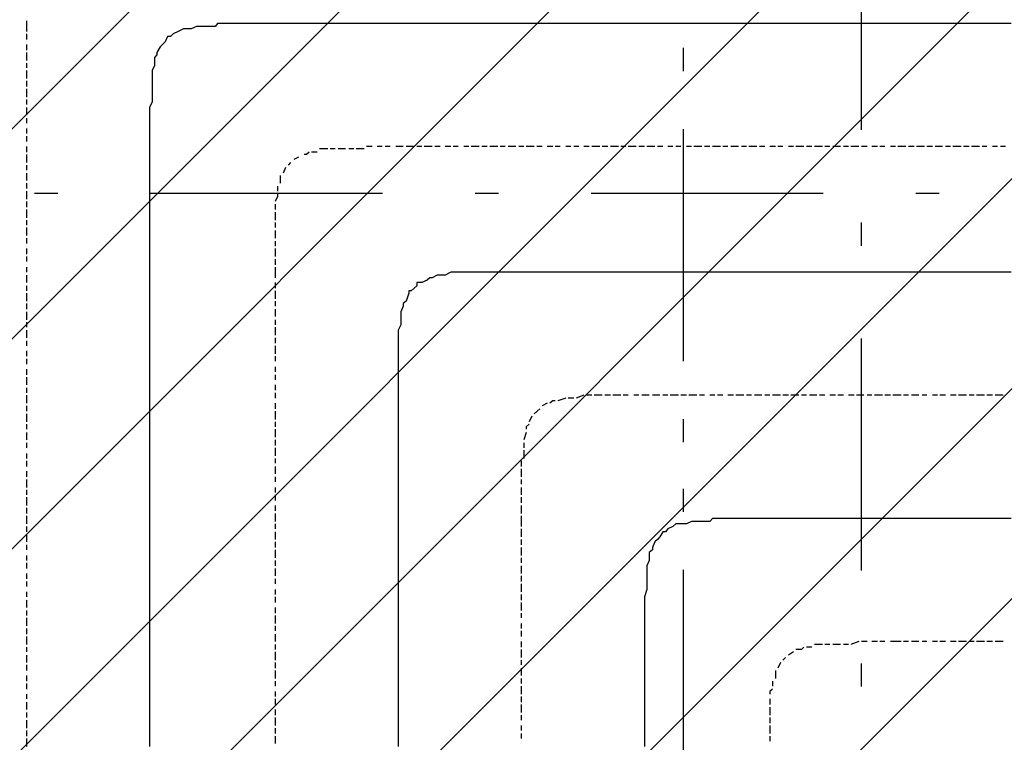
# Model space of a CAD drawing. Extents: x 997 to 109698, y 921 to 94021.
# Tile 574 of 656: x 20625 to 22217, y 55844 to 57012. Entities that reach past the tile are written whole.
import ezdxf

# ---------------------------------------------------------------- set-up
doc = ezdxf.new("R2010")
doc.units = 0
doc.header["$MEASUREMENT"] = 0
for name, color, linetype in [('12', 7, 'CONTINUOUS'), ('28', 7, 'CONTINUOUS'), ('40', 7, 'CONTINUOUS')]:
    doc.layers.add(name, color=color, linetype=linetype)

msp = doc.modelspace()

# ---------------------------------------------------------------- linework, layer by layer
at = {"layer": '12', "color": 1}
for p, q in [((20635.630503, 57009.563401), (20635.630503, 57005.563401)), ((20635.630503, 57005.563401), (20635.630503, 56992.563401)), ((20635.630503, 56988.563401), (20635.630503, 56979.563401)), ((20635.630503, 56971.563401), (20635.630503, 56962.563401)), ((20635.630503, 56958.563401), (20635.630503, 56945.563401)), ((20635.630503, 56941.563401), (20635.630503, 56933.563401)), ((20635.630503, 56929.563401), (20635.630503, 56916.563401)), ((20635.630503, 56912.563401), (20635.630503, 56903.563401)), ((20635.630503, 56899.563401), (20635.630503, 56886.563401)), ((20635.630503, 56882.563401), (20635.630503, 56874.563401)), ((20635.630503, 56869.563401), (20635.630503, 56857.563401)), ((20635.630503, 56852.563401), (20635.630503, 56844.563401)), ((20635.630503, 56835.563401), (20635.630503, 56827.563401)), ((20635.630503, 56823.563401), (20635.630503, 56814.563401)), ((20635.630503, 56806.563401), (20635.630503, 56797.563401)), ((21122.630503, 56802.563401), (21109.630503, 56802.563401)), ((21134.630503, 56802.563401), (21126.630503, 56802.563401)), ((21151.630503, 56802.563401), (21139.630503, 56802.563401)), ((21164.630503, 56802.563401), (21156.630503, 56802.563401)), ((21181.630503, 56802.563401), (21168.630503, 56802.563401)), ((21194.630503, 56806.563401), (21185.630503, 56806.563401)), ((21210.630503, 56806.563401), (21202.630503, 56806.563401)), ((21223.630503, 56806.563401), (21215.630503, 56806.563401)), ((21236.630503, 56806.563401), (21232.630503, 56806.563401)), ((21244.630503, 56806.563401), (21236.630503, 56806.563401)), ((21261.630503, 56806.563401), (21249.630503, 56806.563401)), ((21274.630503, 56806.563401), (21266.630503, 56806.563401)), ((21291.630503, 56806.563401), (21278.630503, 56806.563401)), ((21304.630503, 56806.563401), (21295.630503, 56806.563401)), ((21321.630503, 56806.563401), (21312.630503, 56806.563401)), ((21333.630503, 56806.563401), (21325.630503, 56806.563401)), ((21350.630503, 56806.563401), (21342.630503, 56806.563401)), ((21367.630503, 56806.563401), (21354.630503, 56806.563401)), ((21380.630503, 56806.563401), (21371.630503, 56806.563401)), ((21397.630503, 56806.563401), (21384.630503, 56806.563401)), ((21409.630503, 56806.563401), (21401.630503, 56806.563401)), ((21426.630503, 56806.563401), (21414.630503, 56806.563401)), ((21439.630503, 56806.563401), (21431.630503, 56806.563401)), ((21456.630503, 56806.563401), (21443.630503, 56806.563401)), ((21469.630503, 56806.563401), (21460.630503, 56806.563401)), ((21486.630503, 56806.563401), (21477.630503, 56806.563401)), ((21498.630503, 56806.563401), (21490.630503, 56806.563401)), ((21515.630503, 56806.563401), (21507.630503, 56806.563401)), ((21528.630503, 56806.563401), (21520.630503, 56806.563401)), ((21545.630503, 56806.563401), (21536.630503, 56806.563401)), ((21562.630503, 56806.563401), (21549.630503, 56806.563401)), ((21575.630503, 56806.563401), (21566.630503, 56806.563401)), ((21592.630503, 56806.563401), (21579.630503, 56806.563401)), ((21604.630503, 56806.563401), (21596.630503, 56806.563401)), ((21621.630503, 56806.563401), (21608.630503, 56806.563401)), ((21634.630503, 56806.563401), (21625.630503, 56806.563401)), ((21651.630503, 56806.563401), (21638.630503, 56806.563401)), ((21664.630503, 56806.563401), (21655.630503, 56806.563401)), ((21680.630503, 56806.563401), (21672.630503, 56806.563401)), ((21693.630503, 56806.563401), (21685.630503, 56806.563401)), ((21710.630503, 56806.563401), (21702.630503, 56806.563401)), ((21727.630503, 56806.563401), (21714.630503, 56806.563401)), ((21740.630503, 56806.563401), (21731.630503, 56806.563401)), ((21757.630503, 56806.563401), (21744.630503, 56806.563401)), ((21769.630503, 56806.563401), (21761.630503, 56806.563401)), ((21786.630503, 56806.563401), (21774.630503, 56806.563401)), ((21799.630503, 56806.563401), (21791.630503, 56806.563401)), ((21816.630503, 56806.563401), (21803.630503, 56806.563401)), ((21829.630503, 56806.563401), (21820.630503, 56806.563401)), ((21846.630503, 56806.563401), (21837.630503, 56806.563401)), ((21858.630503, 56806.563401), (21850.630503, 56806.563401)), ((21875.630503, 56806.563401), (21867.630503, 56806.563401)), ((21892.630503, 56806.563401), (21879.630503, 56806.563401)), ((21905.630503, 56806.563401), (21896.630503, 56806.563401)), ((21922.630503, 56806.563401), (21909.630503, 56806.563401)), ((21934.630503, 56806.563401), (21926.630503, 56806.563401)), ((21951.630503, 56806.563401), (21939.630503, 56806.563401)), ((21964.630503, 56806.563401), (21956.630503, 56806.563401)), ((21981.630503, 56806.563401), (21968.630503, 56806.563401)), ((21994.630503, 56806.563401), (21985.630503, 56806.563401)), ((22011.630503, 56806.563401), (22002.630503, 56806.563401)), ((22023.630503, 56806.563401), (22015.630503, 56806.563401)), ((22040.630503, 56806.563401), (22032.630503, 56806.563401)), ((22057.630503, 56806.563401), (22044.630503, 56806.563401)), ((22070.630503, 56806.563401), (22061.630503, 56806.563401)), ((22087.630503, 56806.563401), (22074.630503, 56806.563401)), ((22100.630503, 56806.563401), (22091.630503, 56806.563401)), ((22116.630503, 56806.563401), (22104.630503, 56806.563401)), ((22129.630503, 56806.563401), (22121.630503, 56806.563401)), ((22146.630503, 56806.563401), (22133.630503, 56806.563401)), ((22159.630503, 56806.563401), (22150.630503, 56806.563401)), ((22176.630503, 56806.563401), (22163.630503, 56806.563401)), ((22188.630503, 56806.563401), (22180.630503, 56806.563401)), ((22205.630503, 56806.563401), (22197.630503, 56806.563401)), ((22218.630503, 56806.563401), (22210.630503, 56806.563401)), ((20635.630503, 56793.563401), (20635.630503, 56780.563401)), ((21075.630503, 56789.563401), (21067.630503, 56785.563401)), ((21105.630503, 56797.563401), (21096.630503, 56797.563401)), ((20635.630503, 56776.563401), (20635.630503, 56768.563401)), ((21054.630503, 56772.563401), (21050.630503, 56763.563401)), ((21062.630503, 56780.563401), (21058.630503, 56776.563401)), ((20635.630503, 56763.563401), (20635.630503, 56751.563401)), ((21045.630503, 56759.563401), (21045.630503, 56747.563401)), ((20635.630503, 56747.563401), (20635.630503, 56738.563401)), ((21041.630503, 56742.563401), (21041.630503, 56734.563401)), ((20635.630503, 56734.563401), (20635.630503, 56721.563401)), ((20635.630503, 56717.563401), (20635.630503, 56708.563401)), ((21037.630503, 56713.563401), (21037.630503, 56704.563401)), ((20635.630503, 56704.563401), (20635.630503, 56691.563401)), ((21037.630503, 56700.563401), (21037.630503, 56687.563401)), ((20635.630503, 56687.563401), (20635.630503, 56679.563401)), ((20635.630503, 56675.563401), (20635.630503, 56662.563401)), ((21037.630503, 56683.563401), (21037.630503, 56675.563401)), ((21037.630503, 56670.563401), (21037.630503, 56658.563401)), ((20635.630503, 56658.563401), (20635.630503, 56649.563401)), ((21037.630503, 56653.563401), (21037.630503, 56645.563401)), ((20635.630503, 56641.563401), (20635.630503, 56632.563401)), ((20635.630503, 56628.563401), (20635.630503, 56620.563401)), ((21037.630503, 56641.563401), (21037.630503, 56628.563401)), ((20635.630503, 56611.563401), (20635.630503, 56603.563401)), ((21037.630503, 56624.563401), (21037.630503, 56615.563401)), ((21037.630503, 56611.563401), (21037.630503, 56603.563401)), ((20635.630503, 56598.563401), (20635.630503, 56586.563401)), ((21037.630503, 56603.563401), (21037.630503, 56594.563401)), ((20635.630503, 56581.563401), (20635.630503, 56573.563401)), ((21037.630503, 56586.563401), (21037.630503, 56577.563401)), ((20635.630503, 56569.563401), (20635.630503, 56556.563401)), ((21037.630503, 56573.563401), (21037.630503, 56560.563401)), ((20635.630503, 56552.563401), (20635.630503, 56543.563401)), ((21037.630503, 56556.563401), (21037.630503, 56548.563401)), ((20635.630503, 56539.563401), (20635.630503, 56526.563401)), ((21037.630503, 56543.563401), (21037.630503, 56531.563401)), ((20635.630503, 56522.563401), (20635.630503, 56514.563401)), ((21037.630503, 56526.563401), (21037.630503, 56518.563401)), ((20635.630503, 56509.563401), (20635.630503, 56497.563401)), ((21037.630503, 56514.563401), (21037.630503, 56501.563401)), ((20635.630503, 56492.563401), (20635.630503, 56484.563401)), ((21037.630503, 56497.563401), (21037.630503, 56488.563401)), ((21037.630503, 56484.563401), (21037.630503, 56471.563401)), ((20635.630503, 56476.563401), (20635.630503, 56467.563401)), ((20635.630503, 56463.563401), (20635.630503, 56454.563401)), ((21037.630503, 56467.563401), (21037.630503, 56459.563401)), ((20635.630503, 56446.563401), (20635.630503, 56437.563401)), ((21037.630503, 56450.563401), (21037.630503, 56442.563401)), ((21037.630503, 56437.563401), (21037.630503, 56429.563401)), ((20635.630503, 56433.563401), (20635.630503, 56421.563401)), ((21037.630503, 56421.563401), (21037.630503, 56412.563401)), ((20635.630503, 56416.563401), (20635.630503, 56408.563401)), ((20635.630503, 56404.563401), (20635.630503, 56391.563401)), ((21037.630503, 56408.563401), (21037.630503, 56399.563401)), ((21536.630503, 56404.563401), (21524.630503, 56399.563401)), ((21549.630503, 56404.563401), (21541.630503, 56404.563401)), ((21566.630503, 56404.563401), (21553.630503, 56404.563401)), ((21579.630503, 56404.563401), (21570.630503, 56404.563401)), ((21596.630503, 56404.563401), (21583.630503, 56404.563401)), ((21608.630503, 56404.563401), (21600.630503, 56404.563401)), ((21625.630503, 56404.563401), (21617.630503, 56404.563401)), ((21634.630503, 56404.563401), (21630.630503, 56404.563401)), ((21642.630503, 56404.563401), (21634.630503, 56404.563401)), ((21659.630503, 56404.563401), (21647.630503, 56404.563401)), ((21672.630503, 56404.563401), (21664.630503, 56404.563401)), ((21689.630503, 56404.563401), (21676.630503, 56404.563401)), ((21702.630503, 56404.563401), (21693.630503, 56404.563401)), ((21719.630503, 56404.563401), (21706.630503, 56404.563401)), ((21731.630503, 56404.563401), (21723.630503, 56404.563401)), ((21748.630503, 56404.563401), (21740.630503, 56404.563401)), ((21761.630503, 56404.563401), (21752.630503, 56404.563401)), ((21778.630503, 56404.563401), (21769.630503, 56404.563401)), ((21795.630503, 56404.563401), (21782.630503, 56404.563401)), ((21807.630503, 56404.563401), (21799.630503, 56404.563401)), ((21824.630503, 56404.563401), (21812.630503, 56404.563401)), ((21837.630503, 56404.563401), (21829.630503, 56404.563401)), ((21854.630503, 56404.563401), (21841.630503, 56404.563401)), ((21867.630503, 56404.563401), (21858.630503, 56404.563401)), ((21884.630503, 56404.563401), (21871.630503, 56404.563401)), ((21896.630503, 56404.563401), (21888.630503, 56404.563401)), ((21913.630503, 56404.563401), (21901.630503, 56404.563401)), ((21926.630503, 56404.563401), (21917.630503, 56404.563401)), ((21943.630503, 56404.563401), (21934.630503, 56404.563401)), ((21956.630503, 56404.563401), (21947.630503, 56404.563401)), ((21973.630503, 56404.563401), (21964.630503, 56404.563401)), ((21989.630503, 56404.563401), (21977.630503, 56404.563401)), ((22002.630503, 56404.563401), (21994.630503, 56404.563401)), ((22019.630503, 56404.563401), (22006.630503, 56404.563401)), ((22032.630503, 56404.563401), (22023.630503, 56404.563401)), ((22049.630503, 56404.563401), (22036.630503, 56404.563401)), ((22061.630503, 56404.563401), (22053.630503, 56404.563401)), ((22078.630503, 56404.563401), (22066.630503, 56404.563401)), ((22091.630503, 56404.563401), (22083.630503, 56404.563401)), ((22108.630503, 56404.563401), (22100.630503, 56404.563401)), ((22121.630503, 56404.563401), (22112.630503, 56404.563401)), ((22138.630503, 56404.563401), (22129.630503, 56404.563401)), ((22155.630503, 56404.563401), (22142.630503, 56404.563401)), ((22167.630503, 56404.563401), (22159.630503, 56404.563401)), ((22184.630503, 56404.563401), (22171.630503, 56404.563401)), ((22197.630503, 56404.563401), (22188.630503, 56404.563401)), ((22214.630503, 56404.563401), (22201.630503, 56404.563401)), ((21037.630503, 56391.563401), (21037.630503, 56382.563401)), ((21477.630503, 56391.563401), (21469.630503, 56387.563401)), ((21507.630503, 56399.563401), (21494.630503, 56395.563401)), ((21520.630503, 56399.563401), (21511.630503, 56399.563401)), ((20635.630503, 56387.563401), (20635.630503, 56378.563401)), ((20635.630503, 56374.563401), (20635.630503, 56361.563401)), ((21037.630503, 56378.563401), (21037.630503, 56365.563401)), ((21465.630503, 56382.563401), (21456.630503, 56374.563401)), ((20635.630503, 56357.563401), (20635.630503, 56349.563401)), ((21037.630503, 56361.563401), (21037.630503, 56353.563401)), ((21452.630503, 56370.563401), (21448.630503, 56361.563401)), ((20635.630503, 56344.563401), (20635.630503, 56332.563401)), ((21037.630503, 56349.563401), (21037.630503, 56336.563401)), ((21443.630503, 56344.563401), (21439.630503, 56332.563401)), ((20635.630503, 56327.563401), (20635.630503, 56319.563401)), ((21037.630503, 56332.563401), (21037.630503, 56323.563401)), ((21439.630503, 56327.563401), (21439.630503, 56319.563401)), ((20635.630503, 56310.563401), (20635.630503, 56302.563401)), ((21037.630503, 56319.563401), (21037.630503, 56306.563401)), ((21439.630503, 56315.563401), (21439.630503, 56302.563401)), ((20635.630503, 56298.563401), (20635.630503, 56289.563401)), ((21037.630503, 56302.563401), (21037.630503, 56294.563401)), ((21435.630503, 56298.563401), (21435.630503, 56289.563401)), ((20635.630503, 56281.563401), (20635.630503, 56272.563401)), ((21037.630503, 56289.563401), (21037.630503, 56277.563401)), ((21435.630503, 56285.563401), (21435.630503, 56272.563401)), ((20635.630503, 56268.563401), (20635.630503, 56255.563401)), ((21037.630503, 56272.563401), (21037.630503, 56264.563401)), ((21435.630503, 56268.563401), (21435.630503, 56260.563401)), ((20635.630503, 56251.563401), (20635.630503, 56243.563401)), ((21037.630503, 56255.563401), (21037.630503, 56247.563401)), ((21435.630503, 56255.563401), (21435.630503, 56243.563401)), ((20635.630503, 56239.563401), (20635.630503, 56226.563401)), ((21037.630503, 56243.563401), (21037.630503, 56234.563401)), ((21435.630503, 56239.563401), (21435.630503, 56230.563401)), ((20635.630503, 56222.563401), (20635.630503, 56213.563401)), ((21037.630503, 56226.563401), (21037.630503, 56217.563401)), ((21037.630503, 56213.563401), (21037.630503, 56200.563401)), ((21435.630503, 56226.563401), (21435.630503, 56213.563401)), ((20635.630503, 56209.563401), (20635.630503, 56196.563401)), ((21435.630503, 56209.563401), (21435.630503, 56205.563401)), ((21435.630503, 56205.563401), (21435.630503, 56192.563401)), ((20635.630503, 56192.563401), (20635.630503, 56183.563401)), ((21037.630503, 56196.563401), (21037.630503, 56188.563401)), ((21037.630503, 56183.563401), (21037.630503, 56171.563401)), ((21435.630503, 56188.563401), (21435.630503, 56175.563401)), ((20635.630503, 56179.563401), (20635.630503, 56167.563401)), ((21037.630503, 56167.563401), (21037.630503, 56158.563401)), ((21435.630503, 56171.563401), (21435.630503, 56162.563401)), ((20635.630503, 56162.563401), (20635.630503, 56154.563401)), ((21037.630503, 56154.563401), (21037.630503, 56141.563401)), ((21435.630503, 56158.563401), (21435.630503, 56145.563401)), ((20635.630503, 56145.563401), (20635.630503, 56137.563401)), ((21037.630503, 56137.563401), (21037.630503, 56128.563401)), ((21435.630503, 56141.563401), (21435.630503, 56133.563401)), ((20635.630503, 56133.563401), (20635.630503, 56124.563401)), ((21037.630503, 56124.563401), (21037.630503, 56112.563401)), ((21435.630503, 56128.563401), (21435.630503, 56116.563401)), ((20635.630503, 56116.563401), (20635.630503, 56107.563401)), ((20635.630503, 56103.563401), (20635.630503, 56095.563401)), ((21037.630503, 56107.563401), (21037.630503, 56099.563401)), ((21435.630503, 56112.563401), (21435.630503, 56103.563401)), ((20635.630503, 56086.563401), (20635.630503, 56078.563401)), ((21037.630503, 56090.563401), (21037.630503, 56082.563401)), ((21435.630503, 56099.563401), (21435.630503, 56086.563401)), ((20635.630503, 56073.563401), (20635.630503, 56061.563401)), ((21037.630503, 56078.563401), (21037.630503, 56069.563401)), ((21435.630503, 56082.563401), (21435.630503, 56073.563401)), ((20635.630503, 56056.563401), (20635.630503, 56048.563401)), ((21037.630503, 56061.563401), (21037.630503, 56052.563401)), ((21435.630503, 56069.563401), (21435.630503, 56056.563401)), ((20635.630503, 56044.563401), (20635.630503, 56031.563401)), ((21037.630503, 56048.563401), (21037.630503, 56035.563401)), ((21435.630503, 56052.563401), (21435.630503, 56044.563401)), ((20635.630503, 56027.563401), (20635.630503, 56018.563401)), ((21037.630503, 56031.563401), (21037.630503, 56023.563401)), ((21435.630503, 56035.563401), (21435.630503, 56027.563401)), ((21435.630503, 56023.563401), (21435.630503, 56014.563401)), ((20635.630503, 56014.563401), (20635.630503, 56001.563401)), ((21037.630503, 56018.563401), (21037.630503, 56006.563401)), ((21435.630503, 56006.563401), (21435.630503, 55997.563401)), ((21981.630503, 56006.563401), (21968.630503, 56001.563401)), ((21994.630503, 56006.563401), (21985.630503, 56006.563401)), ((22011.630503, 56006.563401), (22002.630503, 56006.563401)), ((22023.630503, 56006.563401), (22015.630503, 56006.563401)), ((22036.630503, 56006.563401), (22032.630503, 56006.563401)), ((22049.630503, 56006.563401), (22036.630503, 56006.563401)), ((22061.630503, 56006.563401), (22053.630503, 56006.563401)), ((22078.630503, 56006.563401), (22066.630503, 56006.563401)), ((22091.630503, 56006.563401), (22083.630503, 56006.563401)), ((22108.630503, 56006.563401), (22100.630503, 56006.563401)), ((22121.630503, 56006.563401), (22112.630503, 56006.563401)), ((22138.630503, 56006.563401), (22129.630503, 56006.563401)), ((22155.630503, 56006.563401), (22142.630503, 56006.563401)), ((22167.630503, 56006.563401), (22159.630503, 56006.563401)), ((22184.630503, 56006.563401), (22171.630503, 56006.563401)), ((22197.630503, 56006.563401), (22188.630503, 56006.563401)), ((22214.630503, 56006.563401), (22201.630503, 56006.563401)), ((20635.630503, 55997.563401), (20635.630503, 55989.563401)), ((21037.630503, 56001.563401), (21037.630503, 55993.563401)), ((21435.630503, 55993.563401), (21435.630503, 55980.563401)), ((21905.630503, 55997.563401), (21896.630503, 55997.563401)), ((21922.630503, 56001.563401), (21909.630503, 56001.563401)), ((21934.630503, 56001.563401), (21926.630503, 56001.563401)), ((21951.630503, 56001.563401), (21939.630503, 56001.563401)), ((21964.630503, 56001.563401), (21956.630503, 56001.563401)), ((20635.630503, 55984.563401), (20635.630503, 55972.563401)), ((21037.630503, 55989.563401), (21037.630503, 55976.563401)), ((21435.630503, 55976.563401), (21435.630503, 55968.563401)), ((21862.630503, 55980.563401), (21858.630503, 55976.563401)), ((21875.630503, 55989.563401), (21867.630503, 55984.563401)), ((20635.630503, 55968.563401), (20635.630503, 55959.563401)), ((21037.630503, 55972.563401), (21037.630503, 55963.563401)), ((21037.630503, 55959.563401), (21037.630503, 55946.563401)), ((21435.630503, 55963.563401), (21435.630503, 55951.563401)), ((21846.630503, 55959.563401), (21846.630503, 55946.563401)), ((21854.630503, 55972.563401), (21850.630503, 55963.563401)), ((20635.630503, 55951.563401), (20635.630503, 55942.563401)), ((21435.630503, 55946.563401), (21435.630503, 55938.563401)), ((20635.630503, 55938.563401), (20635.630503, 55929.563401)), ((21037.630503, 55942.563401), (21037.630503, 55934.563401)), ((21435.630503, 55934.563401), (21435.630503, 55921.563401)), ((21841.630503, 55942.563401), (21841.630503, 55934.563401)), ((20635.630503, 55921.563401), (20635.630503, 55913.563401)), ((21037.630503, 55925.563401), (21037.630503, 55917.563401)), ((21037.630503, 55913.563401), (21037.630503, 55904.563401)), ((21435.630503, 55917.563401), (21435.630503, 55908.563401)), ((21837.630503, 55913.563401), (21837.630503, 55904.563401)), ((20635.630503, 55908.563401), (20635.630503, 55896.563401)), ((21037.630503, 55896.563401), (21037.630503, 55887.563401)), ((21435.630503, 55904.563401), (21435.630503, 55891.563401)), ((21837.630503, 55900.563401), (21837.630503, 55887.563401)), ((20635.630503, 55891.563401), (20635.630503, 55883.563401)), ((20635.630503, 55879.563401), (20635.630503, 55866.563401)), ((21037.630503, 55883.563401), (21037.630503, 55870.563401)), ((21435.630503, 55887.563401), (21435.630503, 55879.563401)), ((21837.630503, 55883.563401), (21837.630503, 55874.563401)), ((21037.630503, 55866.563401), (21037.630503, 55857.563401)), ((21435.630503, 55870.563401), (21435.630503, 55862.563401)), ((21837.630503, 55870.563401), (21837.630503, 55857.563401)), ((20635.630503, 55862.563401), (20635.630503, 55853.563401)), ((20635.630503, 55849.563401), (20635.630503, 55836.563401)), ((21037.630503, 55853.563401), (21037.630503, 55841.563401)), ((21435.630503, 55857.563401), (21435.630503, 55849.563401)), ((21837.630503, 55853.563401), (21837.630503, 55845.563401))]:
    msp.add_line(p, q, dxfattribs=at)
at = {"layer": '12', "color": 5}
for p, q in [((20889.630503, 56996.563401), (20880.630503, 56992.563401)), ((20901.630503, 56996.563401), (20889.630503, 56996.563401)), ((20910.630503, 57000.563401), (20901.630503, 56996.563401)), ((20918.630503, 57000.563401), (20910.630503, 57000.563401)), ((20931.630503, 57000.563401), (20918.630503, 57000.563401)), ((20940.630503, 57000.563401), (20931.630503, 57000.563401)), ((20961.630503, 57005.563401), (20948.630503, 57005.563401)), ((20969.630503, 57005.563401), (20961.630503, 57005.563401)), ((20982.630503, 57005.563401), (20969.630503, 57005.563401)), ((20990.630503, 57005.563401), (20982.630503, 57005.563401)), ((20999.630503, 57005.563401), (20990.630503, 57005.563401)), ((21012.630503, 57005.563401), (20999.630503, 57005.563401)), ((21020.630503, 57005.563401), (21012.630503, 57005.563401)), ((21028.630503, 57005.563401), (21020.630503, 57005.563401)), ((21037.630503, 57005.563401), (21028.630503, 57005.563401)), ((21045.630503, 57005.563401), (21037.630503, 57005.563401)), ((21054.630503, 57005.563401), (21045.630503, 57005.563401)), ((21067.630503, 57005.563401), (21054.630503, 57005.563401)), ((21075.630503, 57005.563401), (21067.630503, 57005.563401)), ((21084.630503, 57005.563401), (21075.630503, 57005.563401)), ((21096.630503, 57005.563401), (21084.630503, 57005.563401)), ((21105.630503, 57005.563401), (21096.630503, 57005.563401)), ((21113.630503, 57005.563401), (21105.630503, 57005.563401)), ((21126.630503, 57005.563401), (21113.630503, 57005.563401)), ((21134.630503, 57005.563401), (21126.630503, 57005.563401)), ((21147.630503, 57005.563401), (21134.630503, 57005.563401)), ((21156.630503, 57005.563401), (21147.630503, 57005.563401)), ((21164.630503, 57005.563401), (21156.630503, 57005.563401)), ((21177.630503, 57005.563401), (21164.630503, 57005.563401)), ((21185.630503, 57005.563401), (21177.630503, 57005.563401)), ((21194.630503, 57005.563401), (21185.630503, 57005.563401)), ((21206.630503, 57005.563401), (21194.630503, 57005.563401)), ((21215.630503, 57005.563401), (21206.630503, 57005.563401)), ((21223.630503, 57005.563401), (21215.630503, 57005.563401)), ((21236.630503, 57005.563401), (21223.630503, 57005.563401)), ((21244.630503, 57005.563401), (21236.630503, 57005.563401)), ((21257.630503, 57005.563401), (21244.630503, 57005.563401)), ((21266.630503, 57005.563401), (21257.630503, 57005.563401)), ((21274.630503, 57005.563401), (21266.630503, 57005.563401)), ((21287.630503, 57005.563401), (21274.630503, 57005.563401)), ((21295.630503, 57005.563401), (21287.630503, 57005.563401)), ((21304.630503, 57005.563401), (21295.630503, 57005.563401)), ((21316.630503, 57005.563401), (21304.630503, 57005.563401)), ((21325.630503, 57005.563401), (21316.630503, 57005.563401)), ((21333.630503, 57005.563401), (21325.630503, 57005.563401)), ((21346.630503, 57005.563401), (21333.630503, 57005.563401)), ((21354.630503, 57005.563401), (21346.630503, 57005.563401)), ((21367.630503, 57005.563401), (21354.630503, 57005.563401)), ((21376.630503, 57005.563401), (21367.630503, 57005.563401)), ((21384.630503, 57005.563401), (21376.630503, 57005.563401)), ((21397.630503, 57005.563401), (21384.630503, 57005.563401)), ((21405.630503, 57005.563401), (21397.630503, 57005.563401)), ((21414.630503, 57005.563401), (21405.630503, 57005.563401)), ((21426.630503, 57005.563401), (21414.630503, 57005.563401)), ((21435.630503, 57005.563401), (21426.630503, 57005.563401)), ((21443.630503, 57005.563401), (21435.630503, 57005.563401)), ((21456.630503, 57005.563401), (21443.630503, 57005.563401)), ((21465.630503, 57005.563401), (21456.630503, 57005.563401)), ((21477.630503, 57005.563401), (21465.630503, 57005.563401)), ((21486.630503, 57005.563401), (21477.630503, 57005.563401)), ((21494.630503, 57005.563401), (21486.630503, 57005.563401)), ((21507.630503, 57005.563401), (21494.630503, 57005.563401)), ((21515.630503, 57005.563401), (21507.630503, 57005.563401)), ((21524.630503, 57005.563401), (21515.630503, 57005.563401)), ((21536.630503, 57005.563401), (21524.630503, 57005.563401)), ((21545.630503, 57005.563401), (21536.630503, 57005.563401)), ((21553.630503, 57005.563401), (21545.630503, 57005.563401)), ((21566.630503, 57005.563401), (21553.630503, 57005.563401)), ((21575.630503, 57005.563401), (21566.630503, 57005.563401)), ((21583.630503, 57005.563401), (21575.630503, 57005.563401)), ((21596.630503, 57005.563401), (21583.630503, 57005.563401)), ((21604.630503, 57005.563401), (21596.630503, 57005.563401)), ((21617.630503, 57005.563401), (21604.630503, 57005.563401)), ((21625.630503, 57005.563401), (21617.630503, 57005.563401)), ((21634.630503, 57005.563401), (21625.630503, 57005.563401)), ((21647.630503, 57005.563401), (21634.630503, 57005.563401)), ((21655.630503, 57005.563401), (21647.630503, 57005.563401)), ((21664.630503, 57005.563401), (21655.630503, 57005.563401)), ((21676.630503, 57005.563401), (21664.630503, 57005.563401)), ((21685.630503, 57005.563401), (21676.630503, 57005.563401)), ((21693.630503, 57005.563401), (21685.630503, 57005.563401)), ((21706.630503, 57005.563401), (21693.630503, 57005.563401)), ((21714.630503, 57005.563401), (21706.630503, 57005.563401)), ((21727.630503, 57005.563401), (21714.630503, 57005.563401)), ((21735.630503, 57005.563401), (21727.630503, 57005.563401)), ((21744.630503, 57005.563401), (21735.630503, 57005.563401)), ((21757.630503, 57005.563401), (21744.630503, 57005.563401)), ((21765.630503, 57005.563401), (21757.630503, 57005.563401)), ((21774.630503, 57005.563401), (21765.630503, 57005.563401)), ((21786.630503, 57005.563401), (21774.630503, 57005.563401)), ((21795.630503, 57005.563401), (21786.630503, 57005.563401)), ((21803.630503, 57005.563401), (21795.630503, 57005.563401)), ((21816.630503, 57005.563401), (21803.630503, 57005.563401)), ((21824.630503, 57005.563401), (21816.630503, 57005.563401)), ((21837.630503, 57005.563401), (21824.630503, 57005.563401)), ((21846.630503, 57005.563401), (21837.630503, 57005.563401)), ((21854.630503, 57005.563401), (21846.630503, 57005.563401)), ((21867.630503, 57005.563401), (21854.630503, 57005.563401)), ((21875.630503, 57005.563401), (21867.630503, 57005.563401)), ((21884.630503, 57005.563401), (21875.630503, 57005.563401)), ((21896.630503, 57005.563401), (21884.630503, 57005.563401)), ((21905.630503, 57005.563401), (21896.630503, 57005.563401)), ((21913.630503, 57005.563401), (21905.630503, 57005.563401)), ((21926.630503, 57005.563401), (21913.630503, 57005.563401)), ((21934.630503, 57005.563401), (21926.630503, 57005.563401)), ((21947.630503, 57005.563401), (21934.630503, 57005.563401)), ((21956.630503, 57005.563401), (21947.630503, 57005.563401)), ((21964.630503, 57005.563401), (21956.630503, 57005.563401)), ((21977.630503, 57005.563401), (21964.630503, 57005.563401)), ((21985.630503, 57005.563401), (21977.630503, 57005.563401)), ((21994.630503, 57005.563401), (21985.630503, 57005.563401)), ((22006.630503, 57005.563401), (21994.630503, 57005.563401)), ((22015.630503, 57005.563401), (22006.630503, 57005.563401)), ((22023.630503, 57005.563401), (22015.630503, 57005.563401)), ((22036.630503, 57005.563401), (22023.630503, 57005.563401)), ((22044.630503, 57005.563401), (22036.630503, 57005.563401)), ((22057.630503, 57005.563401), (22044.630503, 57005.563401)), ((22066.630503, 57005.563401), (22057.630503, 57005.563401)), ((22074.630503, 57005.563401), (22066.630503, 57005.563401)), ((22087.630503, 57005.563401), (22074.630503, 57005.563401)), ((22095.630503, 57005.563401), (22087.630503, 57005.563401)), ((22104.630503, 57005.563401), (22095.630503, 57005.563401)), ((22116.630503, 57005.563401), (22104.630503, 57005.563401)), ((22125.630503, 57005.563401), (22116.630503, 57005.563401)), ((22133.630503, 57005.563401), (22125.630503, 57005.563401)), ((22146.630503, 57005.563401), (22133.630503, 57005.563401)), ((22155.630503, 57005.563401), (22146.630503, 57005.563401)), ((22163.630503, 57005.563401), (22155.630503, 57005.563401)), ((22176.630503, 57005.563401), (22163.630503, 57005.563401)), ((22184.630503, 57005.563401), (22176.630503, 57005.563401)), ((22197.630503, 57005.563401), (22184.630503, 57005.563401)), ((22205.630503, 57005.563401), (22197.630503, 57005.563401)), ((22214.630503, 57005.563401), (22205.630503, 57005.563401)), ((22227.630503, 57005.563401), (22214.630503, 57005.563401)), ((20863.630503, 56984.563401), (20859.630503, 56975.563401)), ((20880.630503, 56992.563401), (20872.630503, 56988.563401)), ((20851.630503, 56967.563401), (20846.630503, 56958.563401)), ((20842.630503, 56950.563401), (20842.630503, 56937.563401)), ((20842.630503, 56937.563401), (20838.630503, 56929.563401)), ((20838.630503, 56929.563401), (20838.630503, 56920.563401)), ((20838.630503, 56920.563401), (20838.630503, 56907.563401)), ((20838.630503, 56907.563401), (20838.630503, 56899.563401)), ((20838.630503, 56899.563401), (20838.630503, 56890.563401)), ((20838.630503, 56890.563401), (20838.630503, 56878.563401)), ((20838.630503, 56878.563401), (20834.630503, 56869.563401)), ((20834.630503, 56869.563401), (20834.630503, 56861.563401)), ((20834.630503, 56861.563401), (20834.630503, 56848.563401)), ((20834.630503, 56848.563401), (20834.630503, 56840.563401)), ((20834.630503, 56840.563401), (20834.630503, 56827.563401)), ((20834.630503, 56827.563401), (20834.630503, 56818.563401)), ((20834.630503, 56818.563401), (20834.630503, 56810.563401)), ((20834.630503, 56810.563401), (20834.630503, 56806.563401)), ((20834.630503, 56806.563401), (20834.630503, 56793.563401)), ((20834.630503, 56793.563401), (20834.630503, 56785.563401)), ((20834.630503, 56785.563401), (20834.630503, 56776.563401)), ((20834.630503, 56776.563401), (20834.630503, 56763.563401)), ((20834.630503, 56763.563401), (20834.630503, 56755.563401)), ((20834.630503, 56755.563401), (20834.630503, 56747.563401)), ((20834.630503, 56747.563401), (20834.630503, 56734.563401)), ((20834.630503, 56734.563401), (20834.630503, 56725.563401)), ((20834.630503, 56725.563401), (20834.630503, 56717.563401)), ((20834.630503, 56717.563401), (20834.630503, 56704.563401)), ((20834.630503, 56704.563401), (20834.630503, 56696.563401)), ((20834.630503, 56696.563401), (20834.630503, 56683.563401)), ((20834.630503, 56683.563401), (20834.630503, 56675.563401)), ((20834.630503, 56675.563401), (20834.630503, 56666.563401)), ((20834.630503, 56666.563401), (20834.630503, 56653.563401)), ((20834.630503, 56653.563401), (20834.630503, 56645.563401)), ((20834.630503, 56645.563401), (20834.630503, 56636.563401)), ((20834.630503, 56636.563401), (20834.630503, 56624.563401)), ((20834.630503, 56624.563401), (20834.630503, 56615.563401)), ((20834.630503, 56615.563401), (20834.630503, 56607.563401)), ((20834.630503, 56607.563401), (20834.630503, 56594.563401)), ((21299.630503, 56598.563401), (21291.630503, 56594.563401)), ((21312.630503, 56598.563401), (21299.630503, 56598.563401)), ((21321.630503, 56603.563401), (21312.630503, 56598.563401)), ((21329.630503, 56603.563401), (21321.630503, 56603.563401)), ((21342.630503, 56603.563401), (21329.630503, 56603.563401)), ((21350.630503, 56603.563401), (21342.630503, 56603.563401)), ((21359.630503, 56603.563401), (21350.630503, 56603.563401)), ((21371.630503, 56603.563401), (21359.630503, 56603.563401)), ((21380.630503, 56603.563401), (21371.630503, 56603.563401)), ((21388.630503, 56603.563401), (21380.630503, 56603.563401)), ((21401.630503, 56603.563401), (21388.630503, 56603.563401)), ((21409.630503, 56603.563401), (21401.630503, 56603.563401)), ((21422.630503, 56603.563401), (21409.630503, 56603.563401)), ((21431.630503, 56603.563401), (21422.630503, 56603.563401)), ((21435.630503, 56603.563401), (21431.630503, 56603.563401)), ((21443.630503, 56603.563401), (21435.630503, 56603.563401)), ((21456.630503, 56603.563401), (21443.630503, 56603.563401)), ((21465.630503, 56603.563401), (21456.630503, 56603.563401)), ((21477.630503, 56603.563401), (21465.630503, 56603.563401)), ((21486.630503, 56603.563401), (21477.630503, 56603.563401)), ((21494.630503, 56603.563401), (21486.630503, 56603.563401)), ((21507.630503, 56603.563401), (21494.630503, 56603.563401)), ((21515.630503, 56603.563401), (21507.630503, 56603.563401)), ((21524.630503, 56603.563401), (21515.630503, 56603.563401)), ((21536.630503, 56603.563401), (21524.630503, 56603.563401)), ((21545.630503, 56603.563401), (21536.630503, 56603.563401)), ((21553.630503, 56603.563401), (21545.630503, 56603.563401)), ((21566.630503, 56603.563401), (21553.630503, 56603.563401)), ((21575.630503, 56603.563401), (21566.630503, 56603.563401)), ((21583.630503, 56603.563401), (21575.630503, 56603.563401)), ((21596.630503, 56603.563401), (21583.630503, 56603.563401)), ((21604.630503, 56603.563401), (21596.630503, 56603.563401)), ((21617.630503, 56603.563401), (21604.630503, 56603.563401)), ((21625.630503, 56603.563401), (21617.630503, 56603.563401)), ((21634.630503, 56603.563401), (21625.630503, 56603.563401)), ((21647.630503, 56603.563401), (21634.630503, 56603.563401)), ((21655.630503, 56603.563401), (21647.630503, 56603.563401)), ((21664.630503, 56603.563401), (21655.630503, 56603.563401)), ((21676.630503, 56603.563401), (21664.630503, 56603.563401)), ((21685.630503, 56603.563401), (21676.630503, 56603.563401)), ((21693.630503, 56603.563401), (21685.630503, 56603.563401)), ((21706.630503, 56603.563401), (21693.630503, 56603.563401)), ((21714.630503, 56603.563401), (21706.630503, 56603.563401)), ((21727.630503, 56603.563401), (21714.630503, 56603.563401)), ((21735.630503, 56603.563401), (21727.630503, 56603.563401)), ((21744.630503, 56603.563401), (21735.630503, 56603.563401)), ((21757.630503, 56603.563401), (21744.630503, 56603.563401)), ((21765.630503, 56603.563401), (21757.630503, 56603.563401)), ((21774.630503, 56603.563401), (21765.630503, 56603.563401)), ((21786.630503, 56603.563401), (21774.630503, 56603.563401)), ((21795.630503, 56603.563401), (21786.630503, 56603.563401)), ((21803.630503, 56603.563401), (21795.630503, 56603.563401)), ((21816.630503, 56603.563401), (21803.630503, 56603.563401)), ((21824.630503, 56603.563401), (21816.630503, 56603.563401)), ((21837.630503, 56603.563401), (21824.630503, 56603.563401)), ((21846.630503, 56603.563401), (21837.630503, 56603.563401)), ((21854.630503, 56603.563401), (21846.630503, 56603.563401)), ((21867.630503, 56603.563401), (21854.630503, 56603.563401)), ((21875.630503, 56603.563401), (21867.630503, 56603.563401)), ((21884.630503, 56603.563401), (21875.630503, 56603.563401)), ((21896.630503, 56603.563401), (21884.630503, 56603.563401)), ((21905.630503, 56603.563401), (21896.630503, 56603.563401)), ((21913.630503, 56603.563401), (21905.630503, 56603.563401)), ((21926.630503, 56603.563401), (21913.630503, 56603.563401)), ((21934.630503, 56603.563401), (21926.630503, 56603.563401)), ((21947.630503, 56603.563401), (21934.630503, 56603.563401)), ((21956.630503, 56603.563401), (21947.630503, 56603.563401)), ((21964.630503, 56603.563401), (21956.630503, 56603.563401)), ((21977.630503, 56603.563401), (21964.630503, 56603.563401)), ((21985.630503, 56603.563401), (21977.630503, 56603.563401)), ((21994.630503, 56603.563401), (21985.630503, 56603.563401)), ((22006.630503, 56603.563401), (21994.630503, 56603.563401)), ((22015.630503, 56603.563401), (22006.630503, 56603.563401)), ((22023.630503, 56603.563401), (22015.630503, 56603.563401)), ((22036.630503, 56603.563401), (22023.630503, 56603.563401)), ((22044.630503, 56603.563401), (22036.630503, 56603.563401)), ((22057.630503, 56603.563401), (22044.630503, 56603.563401)), ((22066.630503, 56603.563401), (22057.630503, 56603.563401)), ((22074.630503, 56603.563401), (22066.630503, 56603.563401)), ((22087.630503, 56603.563401), (22074.630503, 56603.563401)), ((22095.630503, 56603.563401), (22087.630503, 56603.563401)), ((22104.630503, 56603.563401), (22095.630503, 56603.563401)), ((22116.630503, 56603.563401), (22104.630503, 56603.563401)), ((22125.630503, 56603.563401), (22116.630503, 56603.563401)), ((22133.630503, 56603.563401), (22125.630503, 56603.563401)), ((22146.630503, 56603.563401), (22133.630503, 56603.563401)), ((22155.630503, 56603.563401), (22146.630503, 56603.563401)), ((22163.630503, 56603.563401), (22155.630503, 56603.563401)), ((22176.630503, 56603.563401), (22163.630503, 56603.563401)), ((22184.630503, 56603.563401), (22176.630503, 56603.563401)), ((22197.630503, 56603.563401), (22184.630503, 56603.563401)), ((22205.630503, 56603.563401), (22197.630503, 56603.563401)), ((22214.630503, 56603.563401), (22205.630503, 56603.563401)), ((22227.630503, 56603.563401), (22214.630503, 56603.563401)), ((20834.630503, 56594.563401), (20834.630503, 56586.563401)), ((20834.630503, 56586.563401), (20834.630503, 56573.563401)), ((21266.630503, 56581.563401), (21257.630503, 56573.563401)), ((21283.630503, 56590.563401), (21274.630503, 56586.563401)), ((20834.630503, 56573.563401), (20834.630503, 56564.563401)), ((20834.630503, 56564.563401), (20834.630503, 56556.563401)), ((21253.630503, 56569.563401), (21249.630503, 56556.563401)), ((20834.630503, 56556.563401), (20834.630503, 56543.563401)), ((21244.630503, 56548.563401), (21240.630503, 56539.563401)), ((20834.630503, 56543.563401), (20834.630503, 56535.563401)), ((20834.630503, 56535.563401), (20834.630503, 56526.563401)), ((21240.630503, 56539.563401), (21240.630503, 56531.563401)), ((20834.630503, 56526.563401), (20834.630503, 56514.563401)), ((21240.630503, 56518.563401), (21236.630503, 56509.563401)), ((21240.630503, 56531.563401), (21240.630503, 56518.563401)), ((20834.630503, 56514.563401), (20834.630503, 56505.563401)), ((20834.630503, 56505.563401), (20834.630503, 56497.563401)), ((21236.630503, 56509.563401), (21236.630503, 56501.563401)), ((21236.630503, 56501.563401), (21236.630503, 56488.563401)), ((20834.630503, 56497.563401), (20834.630503, 56484.563401)), ((20834.630503, 56484.563401), (20834.630503, 56476.563401)), ((21236.630503, 56488.563401), (21236.630503, 56480.563401)), ((20834.630503, 56476.563401), (20834.630503, 56463.563401)), ((21236.630503, 56480.563401), (21236.630503, 56467.563401)), ((20834.630503, 56463.563401), (20834.630503, 56454.563401)), ((20834.630503, 56454.563401), (20834.630503, 56446.563401)), ((21236.630503, 56467.563401), (21236.630503, 56459.563401)), ((21236.630503, 56459.563401), (21236.630503, 56450.563401)), ((20834.630503, 56446.563401), (20834.630503, 56433.563401)), ((21236.630503, 56450.563401), (21236.630503, 56437.563401)), ((21236.630503, 56437.563401), (21236.630503, 56429.563401)), ((20834.630503, 56433.563401), (20834.630503, 56425.563401)), ((20834.630503, 56425.563401), (20834.630503, 56416.563401)), ((21236.630503, 56429.563401), (21236.630503, 56421.563401)), ((21236.630503, 56421.563401), (21236.630503, 56408.563401)), ((20834.630503, 56416.563401), (20834.630503, 56404.563401)), ((20834.630503, 56404.563401), (20834.630503, 56395.563401)), ((21236.630503, 56408.563401), (21236.630503, 56404.563401)), ((21236.630503, 56404.563401), (21236.630503, 56395.563401)), ((20834.630503, 56395.563401), (20834.630503, 56387.563401)), ((21236.630503, 56395.563401), (21236.630503, 56387.563401)), ((20834.630503, 56387.563401), (20834.630503, 56374.563401)), ((20834.630503, 56374.563401), (20834.630503, 56365.563401)), ((21236.630503, 56387.563401), (21236.630503, 56374.563401)), ((21236.630503, 56374.563401), (21236.630503, 56365.563401)), ((20834.630503, 56365.563401), (20834.630503, 56353.563401)), ((21236.630503, 56365.563401), (21236.630503, 56353.563401)), ((20834.630503, 56353.563401), (20834.630503, 56344.563401)), ((20834.630503, 56344.563401), (20834.630503, 56336.563401)), ((21236.630503, 56353.563401), (21236.630503, 56344.563401)), ((21236.630503, 56344.563401), (21236.630503, 56336.563401)), ((20834.630503, 56336.563401), (20834.630503, 56323.563401)), ((21236.630503, 56336.563401), (21236.630503, 56323.563401)), ((20834.630503, 56323.563401), (20834.630503, 56315.563401)), ((20834.630503, 56315.563401), (20834.630503, 56306.563401)), ((21236.630503, 56323.563401), (21236.630503, 56315.563401)), ((21236.630503, 56315.563401), (21236.630503, 56306.563401)), ((20834.630503, 56306.563401), (20834.630503, 56294.563401)), ((20834.630503, 56294.563401), (20834.630503, 56285.563401)), ((21236.630503, 56306.563401), (21236.630503, 56294.563401)), ((21236.630503, 56294.563401), (21236.630503, 56285.563401)), ((20834.630503, 56285.563401), (20834.630503, 56277.563401)), ((20834.630503, 56277.563401), (20834.630503, 56264.563401)), ((21236.630503, 56285.563401), (21236.630503, 56277.563401)), ((21236.630503, 56277.563401), (21236.630503, 56264.563401)), ((20834.630503, 56264.563401), (20834.630503, 56255.563401)), ((21236.630503, 56264.563401), (21236.630503, 56255.563401)), ((20834.630503, 56255.563401), (20834.630503, 56247.563401)), ((20834.630503, 56247.563401), (20834.630503, 56234.563401)), ((21236.630503, 56255.563401), (21236.630503, 56243.563401)), ((20834.630503, 56234.563401), (20834.630503, 56226.563401)), ((21236.630503, 56243.563401), (21236.630503, 56234.563401)), ((21236.630503, 56234.563401), (21236.630503, 56226.563401)), ((20834.630503, 56226.563401), (20834.630503, 56213.563401)), ((20834.630503, 56213.563401), (20834.630503, 56205.563401)), ((21236.630503, 56226.563401), (21236.630503, 56213.563401)), ((21236.630503, 56213.563401), (21236.630503, 56205.563401)), ((20834.630503, 56205.563401), (20834.630503, 56196.563401)), ((21236.630503, 56205.563401), (21236.630503, 56196.563401)), ((21710.630503, 56200.563401), (21702.630503, 56196.563401)), ((21719.630503, 56200.563401), (21710.630503, 56200.563401)), ((21731.630503, 56200.563401), (21719.630503, 56200.563401)), ((21740.630503, 56200.563401), (21731.630503, 56200.563401)), ((21761.630503, 56205.563401), (21748.630503, 56205.563401)), ((21769.630503, 56205.563401), (21761.630503, 56205.563401)), ((21782.630503, 56205.563401), (21769.630503, 56205.563401)), ((21791.630503, 56205.563401), (21782.630503, 56205.563401)), ((21799.630503, 56205.563401), (21791.630503, 56205.563401)), ((21812.630503, 56205.563401), (21799.630503, 56205.563401)), ((21820.630503, 56205.563401), (21812.630503, 56205.563401)), ((21829.630503, 56205.563401), (21820.630503, 56205.563401)), ((21837.630503, 56205.563401), (21829.630503, 56205.563401)), ((21846.630503, 56205.563401), (21837.630503, 56205.563401)), ((21854.630503, 56205.563401), (21846.630503, 56205.563401)), ((21867.630503, 56205.563401), (21854.630503, 56205.563401)), ((21875.630503, 56205.563401), (21867.630503, 56205.563401)), ((21884.630503, 56205.563401), (21875.630503, 56205.563401)), ((21896.630503, 56205.563401), (21884.630503, 56205.563401)), ((21905.630503, 56205.563401), (21896.630503, 56205.563401)), ((21913.630503, 56205.563401), (21905.630503, 56205.563401)), ((21926.630503, 56205.563401), (21913.630503, 56205.563401)), ((21934.630503, 56205.563401), (21926.630503, 56205.563401)), ((21947.630503, 56205.563401), (21934.630503, 56205.563401)), ((21956.630503, 56205.563401), (21947.630503, 56205.563401)), ((21964.630503, 56205.563401), (21956.630503, 56205.563401)), ((21977.630503, 56205.563401), (21964.630503, 56205.563401)), ((21985.630503, 56205.563401), (21977.630503, 56205.563401)), ((21994.630503, 56205.563401), (21985.630503, 56205.563401)), ((22006.630503, 56205.563401), (21994.630503, 56205.563401)), ((22015.630503, 56205.563401), (22006.630503, 56205.563401)), ((22023.630503, 56205.563401), (22015.630503, 56205.563401)), ((22036.630503, 56205.563401), (22023.630503, 56205.563401)), ((22044.630503, 56205.563401), (22036.630503, 56205.563401)), ((22057.630503, 56205.563401), (22044.630503, 56205.563401)), ((22066.630503, 56205.563401), (22057.630503, 56205.563401)), ((22074.630503, 56205.563401), (22066.630503, 56205.563401)), ((22087.630503, 56205.563401), (22074.630503, 56205.563401)), ((22095.630503, 56205.563401), (22087.630503, 56205.563401)), ((22104.630503, 56205.563401), (22095.630503, 56205.563401)), ((22116.630503, 56205.563401), (22104.630503, 56205.563401)), ((22125.630503, 56205.563401), (22116.630503, 56205.563401)), ((22133.630503, 56205.563401), (22125.630503, 56205.563401)), ((22146.630503, 56205.563401), (22133.630503, 56205.563401)), ((22155.630503, 56205.563401), (22146.630503, 56205.563401)), ((22163.630503, 56205.563401), (22155.630503, 56205.563401)), ((22176.630503, 56205.563401), (22163.630503, 56205.563401)), ((22184.630503, 56205.563401), (22176.630503, 56205.563401)), ((22197.630503, 56205.563401), (22184.630503, 56205.563401)), ((22205.630503, 56205.563401), (22197.630503, 56205.563401)), ((22214.630503, 56205.563401), (22205.630503, 56205.563401)), ((22227.630503, 56205.563401), (22214.630503, 56205.563401)), ((20834.630503, 56196.563401), (20834.630503, 56183.563401)), ((20834.630503, 56183.563401), (20834.630503, 56175.563401)), ((21236.630503, 56196.563401), (21236.630503, 56183.563401)), ((21236.630503, 56183.563401), (21236.630503, 56175.563401)), ((21664.630503, 56183.563401), (21659.630503, 56175.563401)), ((21680.630503, 56192.563401), (21672.630503, 56188.563401)), ((21702.630503, 56196.563401), (21689.630503, 56196.563401)), ((20834.630503, 56175.563401), (20834.630503, 56167.563401)), ((20834.630503, 56167.563401), (20834.630503, 56154.563401)), ((21236.630503, 56175.563401), (21236.630503, 56167.563401)), ((21236.630503, 56167.563401), (21236.630503, 56154.563401)), ((21651.630503, 56167.563401), (21647.630503, 56158.563401)), ((20834.630503, 56154.563401), (20834.630503, 56145.563401)), ((21236.630503, 56154.563401), (21236.630503, 56145.563401)), ((21642.630503, 56150.563401), (21642.630503, 56137.563401)), ((20834.630503, 56145.563401), (20834.630503, 56137.563401)), ((20834.630503, 56137.563401), (20834.630503, 56124.563401)), ((21236.630503, 56145.563401), (21236.630503, 56133.563401)), ((21642.630503, 56137.563401), (21638.630503, 56128.563401)), ((20834.630503, 56124.563401), (20834.630503, 56116.563401)), ((21236.630503, 56133.563401), (21236.630503, 56124.563401)), ((21236.630503, 56124.563401), (21236.630503, 56116.563401)), ((21638.630503, 56128.563401), (21638.630503, 56120.563401)), ((21638.630503, 56120.563401), (21638.630503, 56107.563401)), ((20834.630503, 56116.563401), (20834.630503, 56103.563401)), ((20834.630503, 56103.563401), (20834.630503, 56095.563401)), ((21236.630503, 56116.563401), (21236.630503, 56103.563401)), ((21236.630503, 56103.563401), (21236.630503, 56095.563401)), ((21638.630503, 56107.563401), (21638.630503, 56099.563401)), ((20834.630503, 56095.563401), (20834.630503, 56086.563401)), ((20834.630503, 56086.563401), (20834.630503, 56073.563401)), ((21236.630503, 56095.563401), (21236.630503, 56086.563401)), ((21236.630503, 56086.563401), (21236.630503, 56073.563401)), ((21638.630503, 56090.563401), (21634.630503, 56078.563401)), ((21638.630503, 56099.563401), (21638.630503, 56090.563401)), ((20834.630503, 56073.563401), (20834.630503, 56065.563401)), ((21236.630503, 56073.563401), (21236.630503, 56065.563401)), ((21634.630503, 56078.563401), (21634.630503, 56069.563401)), ((20834.630503, 56065.563401), (20834.630503, 56056.563401)), ((20834.630503, 56056.563401), (20834.630503, 56044.563401)), ((21236.630503, 56065.563401), (21236.630503, 56056.563401)), ((21236.630503, 56056.563401), (21236.630503, 56044.563401)), ((21634.630503, 56069.563401), (21634.630503, 56061.563401)), ((21634.630503, 56061.563401), (21634.630503, 56048.563401)), ((20834.630503, 56044.563401), (20834.630503, 56035.563401)), ((21236.630503, 56044.563401), (21236.630503, 56035.563401)), ((21634.630503, 56048.563401), (21634.630503, 56040.563401)), ((21634.630503, 56040.563401), (21634.630503, 56031.563401)), ((20834.630503, 56035.563401), (20834.630503, 56027.563401)), ((20834.630503, 56027.563401), (20834.630503, 56014.563401)), ((21236.630503, 56035.563401), (21236.630503, 56023.563401)), ((21236.630503, 56023.563401), (21236.630503, 56014.563401)), ((21634.630503, 56031.563401), (21634.630503, 56018.563401)), ((20834.630503, 56014.563401), (20834.630503, 56006.563401)), ((20834.630503, 56006.563401), (20834.630503, 55993.563401)), ((21236.630503, 56014.563401), (21236.630503, 56006.563401)), ((21236.630503, 56006.563401), (21236.630503, 55993.563401)), ((21634.630503, 56018.563401), (21634.630503, 56010.563401)), ((21634.630503, 56010.563401), (21634.630503, 56006.563401)), ((21634.630503, 56006.563401), (21634.630503, 55993.563401)), ((20834.630503, 55993.563401), (20834.630503, 55984.563401)), ((21236.630503, 55993.563401), (21236.630503, 55984.563401)), ((21634.630503, 55993.563401), (21634.630503, 55984.563401)), ((20834.630503, 55984.563401), (20834.630503, 55976.563401)), ((20834.630503, 55976.563401), (20834.630503, 55963.563401)), ((21236.630503, 55984.563401), (21236.630503, 55976.563401)), ((21236.630503, 55976.563401), (21236.630503, 55963.563401)), ((21634.630503, 55984.563401), (21634.630503, 55976.563401)), ((21634.630503, 55976.563401), (21634.630503, 55963.563401)), ((20834.630503, 55963.563401), (20834.630503, 55955.563401)), ((21236.630503, 55963.563401), (21236.630503, 55955.563401)), ((21634.630503, 55963.563401), (21634.630503, 55955.563401)), ((20834.630503, 55955.563401), (20834.630503, 55946.563401)), ((20834.630503, 55946.563401), (20834.630503, 55934.563401)), ((21236.630503, 55955.563401), (21236.630503, 55946.563401)), ((21236.630503, 55946.563401), (21236.630503, 55934.563401)), ((21634.630503, 55955.563401), (21634.630503, 55946.563401)), ((21634.630503, 55946.563401), (21634.630503, 55934.563401)), ((20834.630503, 55934.563401), (20834.630503, 55925.563401)), ((21236.630503, 55934.563401), (21236.630503, 55925.563401)), ((21634.630503, 55934.563401), (21634.630503, 55925.563401)), ((20834.630503, 55925.563401), (20834.630503, 55917.563401)), ((20834.630503, 55917.563401), (20834.630503, 55904.563401)), ((21236.630503, 55925.563401), (21236.630503, 55917.563401)), ((21236.630503, 55917.563401), (21236.630503, 55904.563401)), ((21634.630503, 55925.563401), (21634.630503, 55913.563401)), ((21634.630503, 55913.563401), (21634.630503, 55904.563401)), ((20834.630503, 55904.563401), (20834.630503, 55896.563401)), ((20834.630503, 55896.563401), (20834.630503, 55883.563401)), ((21236.630503, 55904.563401), (21236.630503, 55896.563401)), ((21236.630503, 55896.563401), (21236.630503, 55883.563401)), ((21634.630503, 55904.563401), (21634.630503, 55896.563401)), ((21634.630503, 55896.563401), (21634.630503, 55883.563401)), ((20834.630503, 55883.563401), (20834.630503, 55874.563401)), ((21236.630503, 55883.563401), (21236.630503, 55874.563401)), ((21634.630503, 55883.563401), (21634.630503, 55874.563401)), ((20834.630503, 55874.563401), (20834.630503, 55866.563401)), ((20834.630503, 55866.563401), (20834.630503, 55853.563401)), ((21236.630503, 55874.563401), (21236.630503, 55866.563401)), ((21236.630503, 55866.563401), (21236.630503, 55853.563401)), ((21634.630503, 55874.563401), (21634.630503, 55866.563401)), ((21634.630503, 55866.563401), (21634.630503, 55853.563401)), ((20834.630503, 55853.563401), (20834.630503, 55845.563401)), ((21236.630503, 55853.563401), (21236.630503, 55845.563401)), ((21634.630503, 55853.563401), (21634.630503, 55845.563401)), ((20834.630503, 55845.563401), (20834.630503, 55836.563401)), ((21236.630503, 55845.563401), (21236.630503, 55836.563401)), ((21634.630503, 55845.563401), (21634.630503, 55836.563401))]:
    msp.add_line(p, q, dxfattribs=at)
for points in [[(20948.630503, 57005.563401), (20944.630503, 57005.563401), (20940.630503, 57000.563401)], [(20872.630503, 56988.563401), (20868.630503, 56984.563401), (20863.630503, 56984.563401)], [(20859.630503, 56975.563401), (20855.630503, 56971.563401), (20851.630503, 56967.563401)], [(20846.630503, 56958.563401), (20846.630503, 56954.563401), (20842.630503, 56950.563401)], [(21274.630503, 56586.563401), (21266.630503, 56586.563401), (21266.630503, 56581.563401)], [(21291.630503, 56594.563401), (21287.630503, 56594.563401), (21283.630503, 56590.563401)], [(21257.630503, 56573.563401), (21253.630503, 56573.563401), (21253.630503, 56569.563401)], [(21249.630503, 56556.563401), (21244.630503, 56552.563401), (21244.630503, 56548.563401)], [(21748.630503, 56205.563401), (21744.630503, 56205.563401), (21740.630503, 56200.563401)], [(21672.630503, 56188.563401), (21668.630503, 56183.563401), (21664.630503, 56183.563401)], [(21689.630503, 56196.563401), (21685.630503, 56196.563401), (21680.630503, 56192.563401)], [(21659.630503, 56175.563401), (21655.630503, 56171.563401), (21651.630503, 56167.563401)], [(21647.630503, 56158.563401), (21647.630503, 56154.563401), (21642.630503, 56150.563401)]]:
    msp.add_lwpolyline(points, dxfattribs=at)
at = {"layer": '12', "color": 1}
for points in [[(21092.630503, 56797.563401), (21088.630503, 56793.563401), (21084.630503, 56793.563401)], [(21041.630503, 56730.563401), (21041.630503, 56725.563401), (21037.630503, 56717.563401)], [(21490.630503, 56395.563401), (21486.630503, 56395.563401), (21481.630503, 56391.563401)], [(21448.630503, 56357.563401), (21443.630503, 56353.563401), (21443.630503, 56349.563401)], [(21892.630503, 55997.563401), (21888.630503, 55993.563401), (21879.630503, 55993.563401)], [(21841.630503, 55929.563401), (21837.630503, 55925.563401), (21837.630503, 55921.563401)]]:
    msp.add_lwpolyline(points, dxfattribs=at)
at = {"layer": '28', "color": 2}
for p, q in [((8897.691941, 45120.658275), (22462.988904, 58685.955237)), ((9237.103196, 45120.658275), (22802.400159, 58685.955237)), ((9576.514451, 45120.658275), (23141.811414, 58685.955237)), ((9915.925706, 45120.658275), (23481.222669, 58685.955237)), ((10255.336961, 45120.658275), (23820.633924, 58685.955237)), ((10594.748216, 45120.658275), (24160.045178, 58685.955237)), ((10934.159471, 45120.658275), (24499.456433, 58685.955237)), ((11273.570726, 45120.658275), (24838.867688, 58685.955237))]:
    msp.add_line(p, q, dxfattribs=at)
at = {"layer": '28', "color": 4}
for p, q in [((21985.630503, 56833.563401), (21985.630503, 57208.563401)), ((21211.130503, 56730.563401), (20836.130503, 56730.563401)), ((21923.630503, 56730.563401), (21548.630503, 56730.563401)), ((21985.630503, 56121.063401), (21985.630503, 56496.063401))]:
    msp.add_line(p, q, dxfattribs=at)
at = {"layer": '28', "color": 4, "linetype": 'Continuous'}
for p, q in [((20686.130503, 56730.563401), (20648.630503, 56730.563401)), ((21398.630503, 56730.563401), (21361.130503, 56730.563401)), ((22111.130503, 56730.563401), (22073.630503, 56730.563401)), ((21985.630503, 56646.063401), (21985.630503, 56683.563401)), ((21985.630503, 55933.563401), (21985.630503, 55971.063401))]:
    msp.add_line(p, q, dxfattribs=at)
at = {"layer": '40', "color": 8, "linetype": 'Continuous'}
for p, q in [((21697.636205, 56965.954238), (21697.636205, 56928.454238)), ((21697.636205, 56834.704238), (21697.636205, 56459.704238)), ((21697.636205, 56365.954238), (21697.636205, 56328.454238)), ((21697.636205, 56253.454238), (21697.636205, 56215.954238)), ((21697.636205, 56122.204238), (21697.636205, 55747.204238))]:
    msp.add_line(p, q, dxfattribs=at)

doc.saveas('drawing.dxf')
